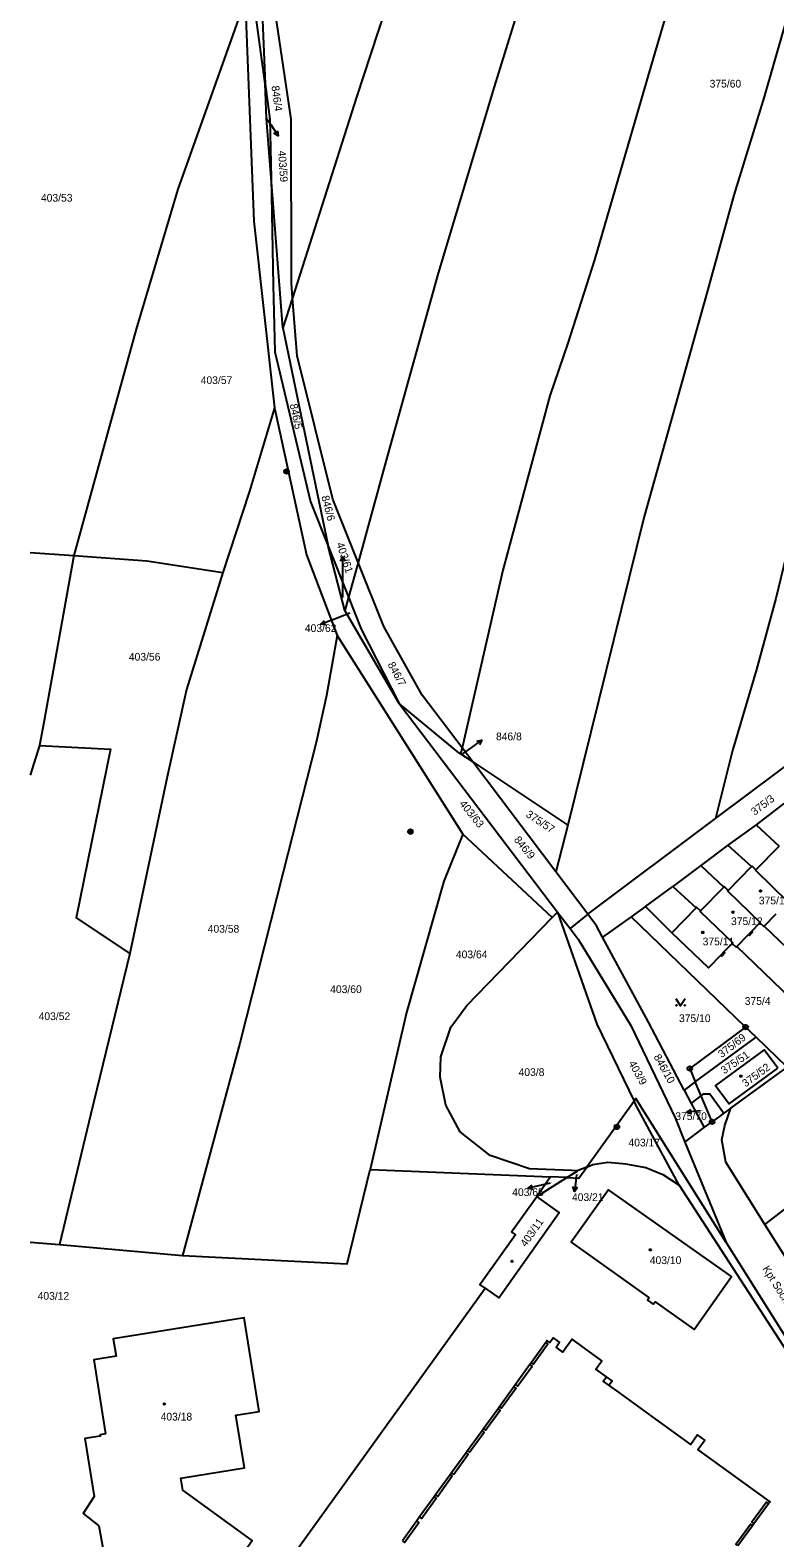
# Model space of a CAD drawing. Extents: x -737240 to -735272, y -1119606 to -1117878.
# Drawn here: x -737233.3 to -737069.3, y -1118575.4 to -1118243.1 of the extents above; entities that cross this region are included whole.
import ezdxf

# ---------------------------------------------------------------- set-up
doc = ezdxf.new("R2010")
doc.units = 0
for name, color, linetype in [('Level 1', 7, 'Continuous'), ('Level 15', 7, 'Continuous'), ('Level 16', 7, 'Continuous'), ('Level 18', 7, 'Continuous'), ('Level 19', 7, 'Continuous'), ('Level 25', 7, 'Continuous'), ('Level 4', 7, 'Continuous')]:
    doc.layers.add(name, color=color, linetype=linetype)

msp = doc.modelspace()

# ---------------------------------------------------------------- linework, layer by layer
at = {"layer": 'Level 1'}
for p, q in [((-737182.66, -1118227.7), (-737181.57, -1118254.97)), ((-737177.66, -1118308.74), (-737180.25, -1118275.68)), ((-737175.5, -1118302.15), (-737177.66, -1118308.74)), ((-737177.66, -1118308.74), (-737167.64, -1118356.86)), ((-737233.313, -1118358.231), (-737223.68, -1118358.9)), ((-737164.02, -1118371.07), (-737167.64, -1118356.86)), ((-737167.64, -1118356.86), (-737163.2, -1118368.09)), ((-737161.09, -1118360.44), (-737163.2, -1118368.09)), ((-737163.2, -1118368.09), (-737164.02, -1118371.07)), ((-737152.04, -1118391.55), (-737164.02, -1118371.07)), ((-737165.65, -1118376.56), (-737138.02, -1118420.3)), ((-737082.32, -1118416.88), (-737044.91, -1118388.86)), ((-737152.04, -1118391.55), (-737117.15, -1118437.53)), ((-737231.26, -1118400.77), (-737233.313, -1118407.303)), ((-737138.18, -1118401.31), (-737138.49, -1118402.65)), ((-737135.83, -1118404.42), (-737138.18, -1118401.31)), ((-737135.83, -1118404.42), (-737138.49, -1118402.65)), ((-737117.5, -1118428.67), (-737135.83, -1118404.42)), ((-737135.83, -1118404.42), (-737114.84, -1118418.38)), ((-737067.3, -1118413.6), (-737073.35, -1118418.25)), ((-737110.47, -1118437.97), (-737082.32, -1118416.88)), ((-737118.29, -1118438.7), (-737138.02, -1118420.3)), ((-737114.84, -1118418.38), (-737117.5, -1118428.67)), ((-737073.35, -1118418.25), (-737079.6, -1118422.75)), ((-737073.35, -1118418.25), (-737068.32, -1118422.95)), ((-737079.6, -1118422.75), (-737085.55, -1118427.25)), ((-737079.6, -1118422.75), (-737074.43, -1118427.49)), ((-737085.55, -1118427.25), (-737091.75, -1118431.85)), ((-737085.55, -1118427.25), (-737080.53, -1118432.02)), ((-737110.47, -1118437.97), (-737117.5, -1118428.67)), ((-737097.75, -1118436.3), (-737091.75, -1118431.85)), ((-737091.75, -1118431.85), (-737086.63, -1118436.56)), ((-737118.29, -1118438.7), (-737117.15, -1118437.53)), ((-737117.15, -1118437.53), (-737114.38, -1118441.16)), ((-737110.47, -1118437.97), (-737114.38, -1118441.16)), ((-737097.75, -1118436.3), (-737100.92, -1118438.55)), ((-737091.93, -1118442.1), (-737097.75, -1118436.3)), ((-737071.61, -1118440.62), (-737068.99, -1118437.92)), ((-737100.92, -1118438.55), (-737107.2, -1118443.02)), ((-737075.69, -1118462.85), (-737100.92, -1118438.55)), ((-737074.4, -1118441.76), (-737072.6, -1118439.9)), ((-737071.61, -1118440.62), (-737051.07, -1118460.32)), ((-737078.65, -1118444.41), (-737080.47, -1118446.28)), ((-737077.67, -1118445.12), (-737075.09, -1118442.47)), ((-737057.22, -1118464.83), (-737077.67, -1118445.12)), ((-737073.36, -1118465.09), (-737075.69, -1118462.85)), ((-737086.79, -1118474.94), (-737073.36, -1118465.09)), ((-737066.54, -1118471.66), (-737073.36, -1118465.09)), ((-737078.99, -1118480.73), (-737066.54, -1118471.66)), ((-737086.79, -1118474.94), (-737089.23, -1118476.73)), ((-737089.23, -1118476.73), (-737087.69, -1118479.66)), ((-737085.49, -1118478.02), (-737086.79, -1118474.94)), ((-737100.25, -1118479.17), (-737110.71, -1118493.71)), ((-737087.69, -1118479.66), (-737084.86, -1118485.01)), ((-737083.1, -1118483.73), (-737085.49, -1118478.02)), ((-737078.99, -1118480.73), (-737080.48, -1118481.82)), ((-737084.86, -1118485.01), (-737083.1, -1118483.73)), ((-737080.48, -1118481.82), (-737083.1, -1118483.73)), ((-737089.07, -1118488.25), (-737084.86, -1118485.01)), ((-737089.07, -1118488.25), (-737079.97, -1118510.34)), ((-737071.44, -1118506.39), (-737051.06, -1118490.6)), ((-737158.38, -1118494.21), (-737118.65, -1118495.88)), ((-737115.08, -1118496.03), (-737112.66, -1118494.51)), ((-737118.65, -1118495.88), (-737121.72, -1118500.2)), ((-737121.72, -1118500.2), (-737115.08, -1118496.03)), ((-737115.08, -1118496.03), (-737118.65, -1118495.88)), ((-737063.93, -1118518.37), (-737071.44, -1118506.39)), ((-737233.313, -1118510.238), (-737226.88, -1118510.8)), ((-737226.88, -1118510.8), (-737199.73, -1118513.18)), ((-737079.97, -1118510.34), (-737060.12, -1118541.99)), ((-737193.31, -1118604.16), (-737133.07, -1118520.39)), ((-737119.7, -1118532.39), (-737122.89, -1118536.8)), ((-737123.21, -1118537.25), (-737126.41, -1118541.66)), ((-737122.89, -1118536.8), (-737123.21, -1118537.25)), ((-737126.73, -1118542.11), (-737129.92, -1118546.52)), ((-737126.41, -1118541.66), (-737126.73, -1118542.11)), ((-737130.25, -1118546.96), (-737133.44, -1118551.38)), ((-737129.92, -1118546.52), (-737130.25, -1118546.96)), ((-737133.76, -1118551.82), (-737136.95, -1118556.23)), ((-737133.44, -1118551.38), (-737133.76, -1118551.82)), ((-737137.29, -1118556.69), (-737140.46, -1118561.08)), ((-737136.95, -1118556.23), (-737137.29, -1118556.69)), ((-737140.79, -1118561.53), (-737143.99, -1118565.96)), ((-737140.46, -1118561.08), (-737140.79, -1118561.53)), ((-737144.31, -1118566.41), (-737147.51, -1118570.82)), ((-737143.99, -1118565.96), (-737144.31, -1118566.41)), ((-737147.51, -1118570.82), (-737148.15, -1118571.71)), ((-737073.87, -1118572.26), (-737070.68, -1118567.85)), ((-737148.15, -1118571.71), (-737151.32, -1118576.1)), ((-737077.39, -1118577.13), (-737074.2, -1118572.72)), ((-737074.2, -1118572.72), (-737073.87, -1118572.26))]:
    msp.add_line(p, q, dxfattribs=at)
for points in [[(-737181.57, -1118254.97), (-737190.05, -1118192.44), (-737196.62, -1118166.83), (-737203.38, -1118137.05), (-737205.62, -1118118.7)], [(-737117.65, -1118116.82), (-737118.54, -1118120.25), (-737126.7, -1118143.06), (-737130.74, -1118155.68), (-737140.13, -1118188.36), (-737146.91, -1118210.76), (-737151.98, -1118228.91), (-737161.44, -1118257.91), (-737175.5, -1118302.15)], [(-737088.61, -1118124.49), (-737096.62, -1118145.93), (-737100.94, -1118159.23), (-737106.35, -1118176.27), (-737117.11, -1118210.25), (-737125.61, -1118237.82), (-737131.08, -1118255.61), (-737143.41, -1118296.65), (-737154.72, -1118337.36), (-737161.09, -1118360.44)], [(-737056.28, -1118124.64), (-737061.34, -1118138.73), (-737069.78, -1118164.32), (-737081.42, -1118200.42), (-737089.03, -1118225.34), (-737096.49, -1118250.83), (-737108.97, -1118293.74), (-737114.86, -1118312.1), (-737118.82, -1118323.72), (-737129.18, -1118362.14), (-737138.18, -1118401.31)], [(-737029.43, -1118124.13), (-737034.94, -1118139.98), (-737048.31, -1118179.39), (-737058.44, -1118212.68), (-737067.49, -1118243.46), (-737071.6, -1118257.83), (-737078.32, -1118279.5), (-737084.42, -1118301.61), (-737098.08, -1118350.32), (-737114.84, -1118418.38)], [(-736998.51, -1118128.86), (-737004.54, -1118145.1), (-737020.58, -1118190.19), (-737023.38, -1118200.86), (-737028.93, -1118218.11), (-737036.75, -1118245.28), (-737041.62, -1118262.4), (-737044.75, -1118273.81), (-737051.26, -1118299.81), (-737053.73, -1118307.95), (-737057.43, -1118322.6), (-737064.5, -1118349.56), (-737069.08, -1118368.38), (-737073.33, -1118384.02), (-737078.61, -1118401.88), (-737082.32, -1118416.88)], [(-737175.5, -1118302.15), (-737175.75, -1118298.9), (-737175.83, -1118262.74), (-737181.53, -1118224.02)], [(-737185.96, -1118236.52), (-737200.77, -1118278.15), (-737209.95, -1118309), (-737215.7, -1118329.82), (-737223.68, -1118358.9)], [(-737185.96, -1118236.52), (-737184.06, -1118285.25), (-737179.5, -1118326.35)], [(-737180.25, -1118275.68), (-737181.27, -1118262.62), (-737181.57, -1118254.97)], [(-737181.57, -1118254.97), (-737180.52, -1118262.75), (-737180.25, -1118275.68)], [(-737180.25, -1118275.68), (-737179.75, -1118299.31), (-737179.39, -1118314), (-737171.52, -1118347.05), (-737167.64, -1118356.86)], [(-737161.09, -1118360.44), (-737166.67, -1118346.51), (-737174.53, -1118314.87), (-737175.5, -1118302.15)], [(-737179.5, -1118326.35), (-737185.01, -1118344.7), (-737190.89, -1118362.64)], [(-737179.5, -1118326.35), (-737172.41, -1118358.78), (-737165.65, -1118376.56)], [(-737223.68, -1118358.9), (-737230.31, -1118395.71), (-737231.26, -1118400.77)], [(-737223.68, -1118358.9), (-737207.64, -1118360.07), (-737190.89, -1118362.64)], [(-737138.18, -1118401.31), (-737146.93, -1118389.73), (-737155.42, -1118374.57), (-737161.09, -1118360.44)], [(-737190.89, -1118362.64), (-737198.85, -1118388.48), (-737203.16, -1118407.71), (-737211.32, -1118446.64)], [(-737163.2, -1118368.09), (-737160.4, -1118375.16), (-737152.04, -1118391.55)], [(-737165.65, -1118376.56), (-737168.01, -1118389.79), (-737170.33, -1118400.11), (-737177.59, -1118428.68), (-737187.11, -1118466.43), (-737199.73, -1118513.18)], [(-737138.49, -1118402.65), (-737138.86, -1118402.4), (-737152.04, -1118391.55)], [(-737231.26, -1118400.77), (-737215.63, -1118401.59), (-737223.17, -1118438.81), (-737211.32, -1118446.64)], [(-737138.02, -1118420.3), (-737142.18, -1118430.67), (-737150.4, -1118459.66), (-737158.38, -1118494.21)], [(-737074.43, -1118427.49), (-737074.29, -1118427.35), (-737073.42, -1118428.18)], [(-737073.42, -1118428.18), (-737073.54, -1118428.3), (-737066.37, -1118435.22), (-737066.49, -1118435.35)], [(-737080.53, -1118432.02), (-737080.4, -1118431.89), (-737079.54, -1118432.73)], [(-737079.54, -1118432.73), (-737079.66, -1118432.85), (-737072.49, -1118439.78), (-737072.6, -1118439.9)], [(-737117.15, -1118437.53), (-737108.47, -1118462.2), (-737100.25, -1118479.17)], [(-737107.2, -1118443.02), (-737108.53, -1118440.54), (-737110.47, -1118437.97)], [(-737086.63, -1118436.56), (-737086.5, -1118436.42), (-737085.62, -1118437.26)], [(-737085.62, -1118437.26), (-737085.74, -1118437.38), (-737078.53, -1118444.29), (-737078.65, -1118444.41)], [(-737112.66, -1118494.51), (-737114.03, -1118494.46), (-737123.28, -1118494.12), (-737131.98, -1118491.14), (-737138.55, -1118485.92), (-737141.76, -1118480.04), (-737143.01, -1118473.87), (-737142.82, -1118469.42), (-737140.61, -1118462.89), (-737137.11, -1118458.07), (-737118.29, -1118438.7)], [(-737114.38, -1118441.16), (-737112.62, -1118443.46), (-737101.01, -1118462.52), (-737091.19, -1118482.87), (-737089.07, -1118488.25)], [(-737072.6, -1118439.9), (-737071.71, -1118440.72), (-737071.61, -1118440.62)], [(-737089.23, -1118476.73), (-737097.12, -1118461.8), (-737107.2, -1118443.02)], [(-737081.16, -1118447), (-737083.88, -1118449.8), (-737091.93, -1118442.1)], [(-737078.65, -1118444.41), (-737077.78, -1118445.24), (-737077.67, -1118445.12)], [(-737075.09, -1118442.47), (-737074.87, -1118442.68), (-737074.18, -1118441.96), (-737074.4, -1118441.76)], [(-737211.32, -1118446.64), (-737219.95, -1118481.99), (-737226.88, -1118510.8)], [(-737080.47, -1118446.28), (-737080.25, -1118446.49), (-737080.95, -1118447.21), (-737081.16, -1118447)], [(-737075.69, -1118462.85), (-737088.02, -1118471.99), (-737086.79, -1118474.94)], [(-737068.62, -1118471.94), (-737071.58, -1118467.88), (-737082.32, -1118475.7), (-737079.35, -1118479.76), (-737068.62, -1118471.94)], [(-737079.97, -1118510.34), (-737099.85, -1118478.62), (-737100.25, -1118479.17)], [(-737090.37, -1118497.71), (-737099.78, -1118480.14), (-737100.25, -1118479.17)], [(-737071.44, -1118506.39), (-737080.05, -1118492.65), (-737080.91, -1118487.72), (-737080.26, -1118484.53), (-737078.99, -1118480.73)], [(-737199.73, -1118513.18), (-737163.45, -1118515.06), (-737158.38, -1118494.21)], [(-737115.08, -1118496.03), (-737112.45, -1118496.14), (-737110.71, -1118493.71)], [(-737110.71, -1118493.71), (-737112.59, -1118494.46), (-737112.66, -1118494.51)], [(-737110.71, -1118493.71), (-737109.35, -1118493.17), (-737106.03, -1118492.64), (-737102.8, -1118492.91), (-737102.17, -1118492.96), (-737097.68, -1118493.79), (-737093.96, -1118495.31), (-737090.37, -1118497.71)], [(-737090.37, -1118497.71), (-737064.16, -1118538.21), (-737046.69, -1118565.4), (-737035.08, -1118593.7), (-737034.6, -1118595.5), (-737037.44, -1118599.46), (-737040.88, -1118604.3), (-737048.74, -1118615.48), (-737052.32, -1118620.69), (-737052.22, -1118620.86), (-737052.03, -1118621.51)], [(-737133.07, -1118520.39), (-737134.22, -1118519.57), (-737126.4, -1118508.6), (-737127.26, -1118507.99), (-737121.72, -1118500.2)], [(-737133.07, -1118520.39), (-737130.09, -1118522.51), (-737116.76, -1118503.73), (-737121.72, -1118500.2)], [(-737096.92, -1118522.51), (-737097.31, -1118523.01), (-737096.05, -1118523.91), (-737095.66, -1118523.41), (-737087.06, -1118529.52), (-737078.78, -1118517.86), (-737105.9, -1118498.7), (-737114.16, -1118510.25), (-737096.92, -1118522.51)], [(-737189.93, -1118583.71), (-737184.41, -1118576.03), (-737199.69, -1118564.94), (-737200.12, -1118562.3), (-737186.12, -1118560.03), (-737188.01, -1118548.39), (-737182.85, -1118547.56), (-737186.18, -1118526.96), (-737215.02, -1118531.57), (-737214.4, -1118535.42), (-737219.27, -1118536.23), (-737216.7, -1118552.51), (-737217.91, -1118552.7), (-737217.86, -1118553), (-737221.24, -1118553.54), (-737219.2, -1118566.32), (-737221.63, -1118570.06), (-737218.17, -1118572.81), (-737217.18, -1118578.42), (-737202.24, -1118589.17), (-737199.46, -1118585.37), (-737199.23, -1118585.53), (-737198.64, -1118584.72)], [(-737106.36, -1118539.95), (-737108.7, -1118538.26), (-737107.36, -1118536.39), (-737113.91, -1118531.65), (-737115.95, -1118534.47), (-737117.45, -1118533.38), (-737116.69, -1118532.33), (-737118.06, -1118531.34), (-737118.82, -1118532.39), (-737119.47, -1118531.95), (-737119.7, -1118532.39)], [(-737105.82, -1118541.8), (-737105.13, -1118540.84), (-737106.36, -1118539.95)], [(-737070.68, -1118567.85), (-737070.31, -1118567.5), (-737086.22, -1118555.98), (-737084.71, -1118553.89), (-737086.27, -1118552.76), (-737087.78, -1118554.85), (-737096.32, -1118548.67), (-737103.57, -1118543.43), (-737105.82, -1118541.8)]]:
    msp.add_lwpolyline(points, dxfattribs=at)
at = {"layer": 'Level 16'}
msp.add_line((-737085.66, -1118481.33), (-737088.645, -1118481.633), dxfattribs=at)
for points in [[(-737181.14, -1118262.68), (-737180.33, -1118263.9), (-737178.671, -1118266.399)], [(-737178.807, -1118265.29), (-737178.671, -1118266.399), (-737179.64, -1118265.843)], [(-737164.954, -1118360.191), (-737164.457, -1118359.19), (-737163.954, -1118360.189)], [(-737164.44, -1118368.15), (-737164.45, -1118362.19), (-737164.457, -1118359.19)], [(-737162.9, -1118371.65), (-737166.45, -1118373), (-737169.253, -1118374.068)], [(-737168.141, -1118374.179), (-737169.253, -1118374.068), (-737168.497, -1118373.245)], [(-737137.99, -1118402.6), (-737136.27, -1118401.38), (-737133.824, -1118399.644)], [(-737134.929, -1118399.815), (-737133.824, -1118399.644), (-737134.35, -1118400.63)], [(-737087.599, -1118482.03), (-737088.645, -1118481.633), (-737087.7, -1118481.035)], [(-737118.74, -1118497.23), (-737120.65, -1118497.69), (-737123.568, -1118498.385)], [(-737122.48, -1118498.64), (-737123.568, -1118498.385), (-737122.711, -1118497.667)], [(-737112.96, -1118495.37), (-737113.05, -1118496.08), (-737113.421, -1118499.057)], [(-737112.801, -1118498.126), (-737113.421, -1118499.057), (-737113.794, -1118498.003)]]:
    msp.add_lwpolyline(points, dxfattribs=at)
at = {"layer": 'Level 25'}
msp.add_lwpolyline([(-737089.01, -1118456.66), (-737090.01, -1118458.16), (-737091.01, -1118456.66)], dxfattribs=at)
for centre in [(-737090.91, -1118458.06), (-737089.11, -1118458.06)]:
    msp.add_circle(centre, 0.1, dxfattribs=at)
for centre, major_axis in [((-737176.81, -1118340.4), (0.516, 0)), ((-737176.81, -1118340.4), (0.309, 0)), ((-737176.81, -1118340.4), (0.155, 0)), ((-737149.55, -1118419.77), (0.516, 0)), ((-737149.55, -1118419.77), (0.309, 0)), ((-737149.55, -1118419.77), (0.155, 0)), ((-737072.41, -1118432.86), (0.18, 0)), ((-737078.48, -1118437.54), (0.18, 0)), ((-737085.13, -1118442), (0.18, 0)), ((-737075.69, -1118462.85), (0.516, 0)), ((-737075.69, -1118462.85), (0.0375, 0)), ((-737088.02, -1118471.99), (0.516, 0)), ((-737088.02, -1118471.99), (0.0375, 0)), ((-737076.74, -1118473.67), (0.18, 0)), ((-737104.05, -1118484.85), (0.516, 0)), ((-737104.05, -1118484.85), (0.309, 0)), ((-737083.1, -1118483.73), (0.516, 0)), ((-737083.1, -1118483.73), (0.0375, 0)), ((-737104.05, -1118484.85), (0.155, 0)), ((-737127.15, -1118514.47), (0.18, 0)), ((-737096.68, -1118511.95), (0.18, 0)), ((-737203.76, -1118545.95), (0.18, 0))]:
    msp.add_ellipse(centre, major_axis=major_axis, ratio=0.9848078, dxfattribs=at)
at = {"layer": 'Level 4'}
for p, q in [((-737073.42, -1118428.18), (-737068.32, -1118422.95)), ((-737079.54, -1118432.73), (-737074.43, -1118427.49)), ((-737085.62, -1118437.26), (-737080.53, -1118432.02)), ((-737091.93, -1118442.1), (-737086.63, -1118436.56)), ((-737074.4, -1118441.76), (-737075.09, -1118442.47)), ((-737080.47, -1118446.28), (-737081.16, -1118447)), ((-737087.69, -1118479.66), (-737085.49, -1118478.02))]:
    msp.add_line(p, q, dxfattribs=at)
for points in [[(-737085.49, -1118478.02), (-737084.92, -1118477.59), (-737083.56, -1118477.59), (-737080.48, -1118481.82)], [(-737119.7, -1118532.39), (-737119.24, -1118532.71), (-737122.44, -1118537.12), (-737122.89, -1118536.8)], [(-737126.41, -1118541.66), (-737125.96, -1118541.99), (-737122.76, -1118537.58), (-737123.21, -1118537.25)], [(-737105.82, -1118541.8), (-737107.05, -1118540.91), (-737106.36, -1118539.95)], [(-737126.73, -1118542.11), (-737126.28, -1118542.43), (-737129.47, -1118546.85), (-737129.92, -1118546.52)], [(-737133.44, -1118551.38), (-737132.98, -1118551.7), (-737129.79, -1118547.29), (-737130.25, -1118546.96)], [(-737136.95, -1118556.23), (-737136.5, -1118556.56), (-737133.31, -1118552.15), (-737133.76, -1118551.82)], [(-737140.46, -1118561.08), (-737140.01, -1118561.41), (-737136.83, -1118557.02), (-737137.29, -1118556.69)], [(-737140.79, -1118561.53), (-737140.33, -1118561.86), (-737143.54, -1118566.29), (-737143.99, -1118565.96)], [(-737144.31, -1118566.41), (-737143.86, -1118566.74), (-737147.05, -1118571.15), (-737147.51, -1118570.82)], [(-737070.68, -1118567.85), (-737071.12, -1118567.53), (-737074.31, -1118571.94), (-737073.87, -1118572.26)], [(-737151.32, -1118576.1), (-737150.87, -1118576.42), (-737147.7, -1118572.04), (-737148.15, -1118571.71)], [(-737077.39, -1118577.13), (-737077.83, -1118576.81), (-737074.64, -1118572.4), (-737074.2, -1118572.72)]]:
    msp.add_lwpolyline(points, dxfattribs=at)

# ---------------------------------------------------------------- texts
at = {"layer": 'Level 15'}
msp.add_text('Kpt Sochora', height=1.7, rotation=301.75281, dxfattribs=at).set_placement((-737072.05, -1118516.1))
at = {"layer": 'Level 16'}
for s, rotation, p in [('403/59', 273.83534, (-737178.696, -1118269.718)), ('403/61', 287.92845, (-737165.875, -1118356.324))]:
    msp.add_text(s, height=1.7, rotation=rotation, dxfattribs=at).set_placement(p)
for s, p in [('403/62', (-737172.8, -1118375.77)), ('846/8', (-737130.695, -1118399.64)), ('375/70', (-737091.19, -1118483.34)), ('403/65', (-737127.12, -1118500.08)), ('403/21', (-737113.95, -1118501.19))]:
    msp.add_text(s, height=1.7, dxfattribs=at).set_placement(p)
at = {"layer": 'Level 18'}
for s, height, p in [('375/60', 1.7, (-737083.63, -1118255.77)), ('403/59', 0.1, (-737180.99, -1118262.68)), ('403/53', 1.7, (-737230.94, -1118280.92)), ('403/57', 1.7, (-737195.74, -1118321.12)), ('403/61', 0.1, (-737164.29, -1118368.15)), ('403/62', 0.1, (-737162.75, -1118371.65)), ('403/56', 1.7, (-737211.57, -1118382.08)), ('846/8', 0.1, (-737137.865, -1118402.6)), ('403/58', 1.7, (-737194.2, -1118442.05)), ('403/64', 1.7, (-737139.53, -1118447.68)), ('403/60', 1.7, (-737167.22, -1118455.36)), ('375/4', 1.7, (-737075.895, -1118457.95)), ('403/52', 1.7, (-737231.45, -1118461.31)), ('375/10', 1.7, (-737090.38, -1118461.75)), ('403/8', 1.7, (-737125.715, -1118473.63)), ('375/70', 0.1, (-737085.51, -1118481.33)), ('403/17', 1.7, (-737101.51, -1118489.16)), ('403/65', 0.1, (-737118.59, -1118497.23)), ('403/21', 0.1, (-737112.81, -1118495.37)), ('403/12', 1.7, (-737231.67, -1118522.96))]:
    msp.add_text(s, height=height, dxfattribs=at).set_placement(p)
for s, rotation, p in [('846/4', 277.44444, (-737180.155, -1118255.457)), ('846/5', 282.36771, (-737176.145, -1118325.646)), ('846/6', 284.37849, (-737169.172, -1118345.928)), ('846/7', 298.71333, (-737154.629, -1118382.934)), ('403/63', 308.7972, (-737138.862, -1118413.687)), ('375/3', 37.18791, (-737073.717, -1118416.296)), ('375/57', 326.69163, (-737124.269, -1118416.36)), ('846/9', 309.50577, (-737126.848, -1118421.63)), ('375/69', 37.70406, (-737080.96, -1118469.72)), ('403/9', 298.59471, (-737101.54, -1118470.83)), ('846/10', 299.33937, (-737096.031, -1118469.393)), ('375/51', 34.45983, (-737080.417, -1118473.297))]:
    msp.add_text(s, height=1.7, rotation=rotation, dxfattribs=at).set_placement(p)
at = {"layer": 'Level 19'}
for s, p in [('375/13', (-737072.785, -1118435.8)), ('375/12', (-737078.915, -1118440.37)), ('375/11', (-737085.165, -1118444.83)), ('403/10', (-737096.81, -1118515.09)), ('403/18', (-737204.575, -1118549.57))]:
    msp.add_text(s, height=1.7, dxfattribs=at).set_placement(p)
for s, rotation, p in [('375/52', 36.49131, (-737075.698, -1118476.181)), ('403/11', 54.99801, (-737124.1, -1118511.44))]:
    msp.add_text(s, height=1.7, rotation=rotation, dxfattribs=at).set_placement(p)

doc.saveas('drawing.dxf')
